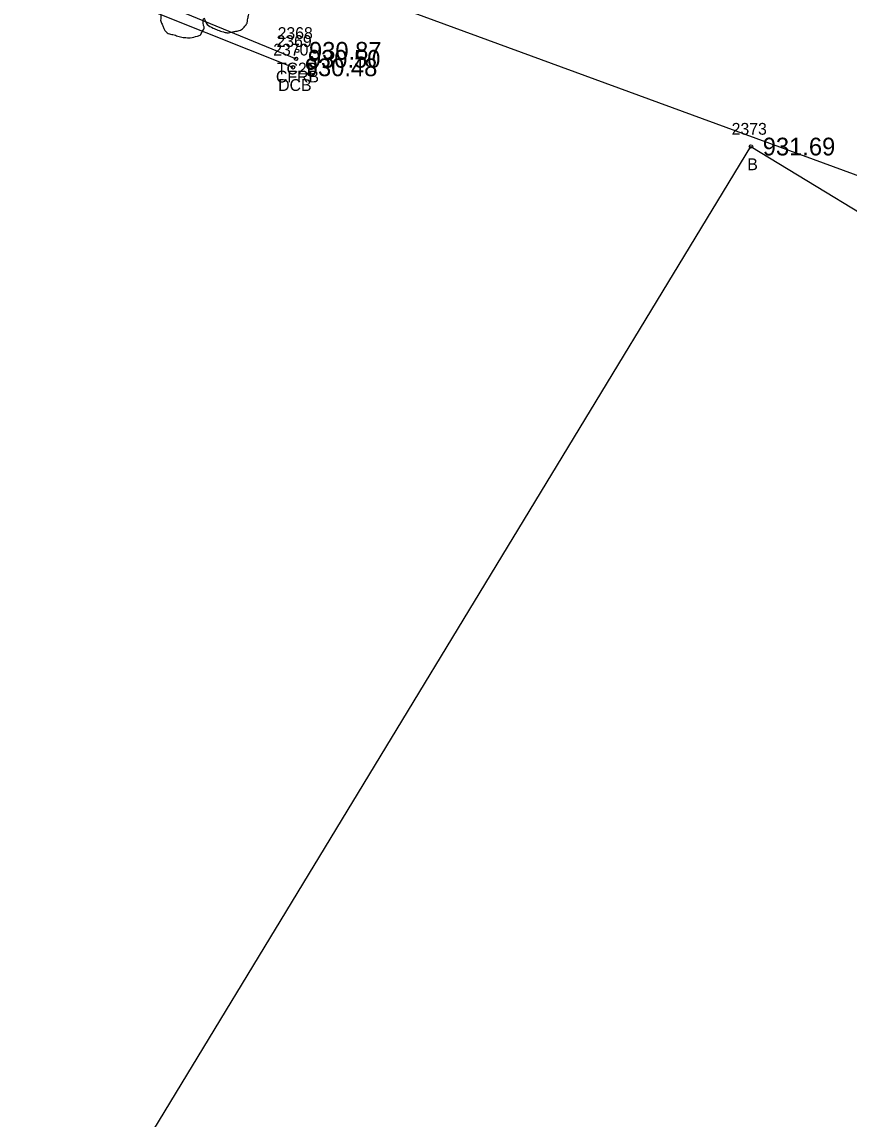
# Model space of a CAD drawing. Extents: x 1575382 to 1578175, y 1099175 to 1101955.
# Drawn here: x 1576796.5 to 1576866.5, y 1100033.6 to 1100126.4 of the extents above; entities that cross this region are included whole.
import ezdxf

# ---------------------------------------------------------------- set-up
doc = ezdxf.new("R2010")
doc.units = 0
for name, color, linetype in [('RD_EX_Bldg', 7, 'Continuous'), ('RD_EX_Bldg_txCode', 7, 'Continuous'), ('RD_EX_Conc', 7, 'Continuous'), ('RD_EX_Conc_txCode', 7, 'Continuous'), ('RD_EX_DR_Pipe', 7, 'Continuous'), ('RD_EX_TX_Bldg_ELEV', 7, 'Continuous'), ('RD_EX_TX_Conc_ELEV', 7, 'Continuous'), ('RD_EX_VEG', 7, 'Continuous'), ('RD_SMD_Locator', 7, 'Continuous')]:
    doc.layers.add(name, color=color, linetype=linetype)

msp = doc.modelspace()

# ---------------------------------------------------------------- linework, layer by layer
at = {"layer": 'RD_EX_Bldg'}
msp.add_lwpolyline([(1576673.715, 1099661.136), (1576770.343, 1099820.277), (1576703.347, 1099860.967), (1576858.176, 1100115.896), (1577036.534, 1100007.578), (1576785.056, 1099593.514), (1576673.715, 1099661.136)], dxfattribs=at)
at = {"layer": 'RD_EX_Conc'}
for points in [[(1576785.777, 1100195.961), (1576786.17, 1100195.752), (1576783.397, 1100187.603), (1576781.942, 1100181.747), (1576781.056, 1100176.612), (1576780.677, 1100170.531), (1576780.648, 1100154.572), (1576781.71, 1100148.925), (1576783.019, 1100145.98), (1576783.874, 1100142.998), (1576785.927, 1100140.682), (1576788.648, 1100139.275), (1576796.673, 1100133.29), (1576804.546, 1100128.565), (1576819.43, 1100122.601)], [(1576787.42, 1100141.854), (1576789.211, 1100139.996), (1576797.129, 1100133.951), (1576805.141, 1100129.335), (1576819.688, 1100123.321)]]:
    msp.add_lwpolyline(points, dxfattribs=at)
at = {"layer": 'RD_EX_DR_Pipe'}
msp.add_lwpolyline([(1576756.712, 1100087.957), (1576786.445, 1100143.064), (1576786.445, 1100143.064), (1576927.309, 1100091.425)], dxfattribs=at)
at = {"layer": 'RD_EX_VEG'}
msp.add_spline([(1576811.494, 1100139.669), (1576811.194, 1100139.694), (1576810.869, 1100139.594), (1576810.619, 1100139.494), (1576810.395, 1100139.419), (1576810.17, 1100139.319), (1576809.87, 1100139.144), (1576809.645, 1100138.944), (1576809.52, 1100138.694), (1576809.47, 1100138.469), (1576809.42, 1100138.194), (1576809.42, 1100138.019), (1576809.295, 1100137.994), (1576809.145, 1100138.019), (1576808.895, 1100138.094), (1576808.645, 1100138.094), (1576808.395, 1100138.094), (1576808.046, 1100138.069), (1576807.696, 1100138.069), (1576807.421, 1100138.019), (1576807.096, 1100137.969), (1576806.721, 1100137.844), (1576806.371, 1100137.719), (1576806.071, 1100137.469), (1576805.822, 1100136.995), (1576805.697, 1100136.645), (1576805.547, 1100136.395), (1576805.697, 1100135.945), (1576805.872, 1100135.595), (1576805.896, 1100135.395), (1576805.971, 1100134.971), (1576806.071, 1100134.746), (1576806.196, 1100134.546), (1576806.121, 1100134.521), (1576805.747, 1100134.471), (1576805.447, 1100134.371), (1576805.022, 1100134.146), (1576804.797, 1100133.921), (1576804.697, 1100133.596), (1576804.672, 1100133.246), (1576804.572, 1100133.046), (1576804.497, 1100132.772), (1576804.472, 1100132.697), (1576804.422, 1100132.372), (1576804.522, 1100131.922), (1576804.547, 1100131.572), (1576804.672, 1100131.347), (1576804.822, 1100131.172), (1576804.997, 1100130.922), (1576805.397, 1100130.697), (1576805.722, 1100130.597), (1576805.921, 1100130.573), (1576805.747, 1100130.073), (1576805.697, 1100129.723), (1576805.572, 1100129.323), (1576805.572, 1100129.248), (1576805.522, 1100128.773), (1576805.672, 1100128.448), (1576805.747, 1100128.074), (1576805.921, 1100127.849), (1576806.196, 1100127.549), (1576806.521, 1100127.324), (1576807.021, 1100127.199), (1576807.421, 1100127.224), (1576807.996, 1100127.399), (1576808.245, 1100127.474), (1576808.22, 1100127.299), (1576808.245, 1100126.924), (1576808.245, 1100126.499), (1576808.395, 1100126.174), (1576808.495, 1100125.9), (1576808.645, 1100125.65), (1576808.97, 1100125.425), (1576809.37, 1100125.35), (1576809.795, 1100125.2), (1576810.245, 1100125.125), (1576810.744, 1100125.1), (1576811.344, 1100125.25), (1576811.619, 1100125.375), (1576811.719, 1100125.55), (1576811.919, 1100125.925), (1576811.869, 1100126.149), (1576811.894, 1100126.749), (1576811.994, 1100126.574), (1576812.169, 1100126.224), (1576812.669, 1100125.925), (1576813.068, 1100125.75), (1576813.543, 1100125.6), (1576813.843, 1100125.525), (1576814.318, 1100125.6), (1576814.693, 1100125.675), (1576815.067, 1100125.8), (1576815.367, 1100126.074), (1576815.542, 1100126.349), (1576815.592, 1100126.624), (1576815.667, 1100126.999), (1576815.717, 1100127.174)], degree=3, dxfattribs=at)
at = {"layer": 'RD_SMD_Locator'}
for centre in [(1576819.688, 1100123.321), (1576819.785, 1100123.998), (1576819.43, 1100122.601), (1576858.176, 1100115.896)]:
    msp.add_circle(centre, 0.15, dxfattribs=at)

# ---------------------------------------------------------------- texts
at = {"layer": 'RD_EX_Bldg_txCode'}
for s, p in [('2373', (1576856.546, 1100116.896)), ('B', (1576857.869, 1100113.896))]:
    msp.add_text(s, height=1, dxfattribs=at).set_placement(p)
at = {"layer": 'RD_EX_Conc_txCode'}
for s, p in [('2369', (1576818.035, 1100124.321)), ('2368', (1576818.131, 1100124.998)), ('2370', (1576817.761, 1100123.601)), ('TC2B', (1576818.068, 1100121.998)), ('CFRB', (1576817.988, 1100121.321)), ('DCB', (1576818.178, 1100120.601))]:
    msp.add_text(s, height=1, dxfattribs=at).set_placement(p)
at = {"layer": 'RD_EX_TX_Bldg_ELEV'}
msp.add_text('931.69', height=1.5, dxfattribs=at).set_placement((1576859.176, 1100115.146))
at = {"layer": 'RD_EX_TX_Conc_ELEV'}
for s, p in [('930.87', (1576820.785, 1100123.248)), ('930.50', (1576820.688, 1100122.571)), ('930.48', (1576820.43, 1100121.851))]:
    msp.add_text(s, height=1.5, dxfattribs=at).set_placement(p)

doc.saveas('drawing.dxf')
